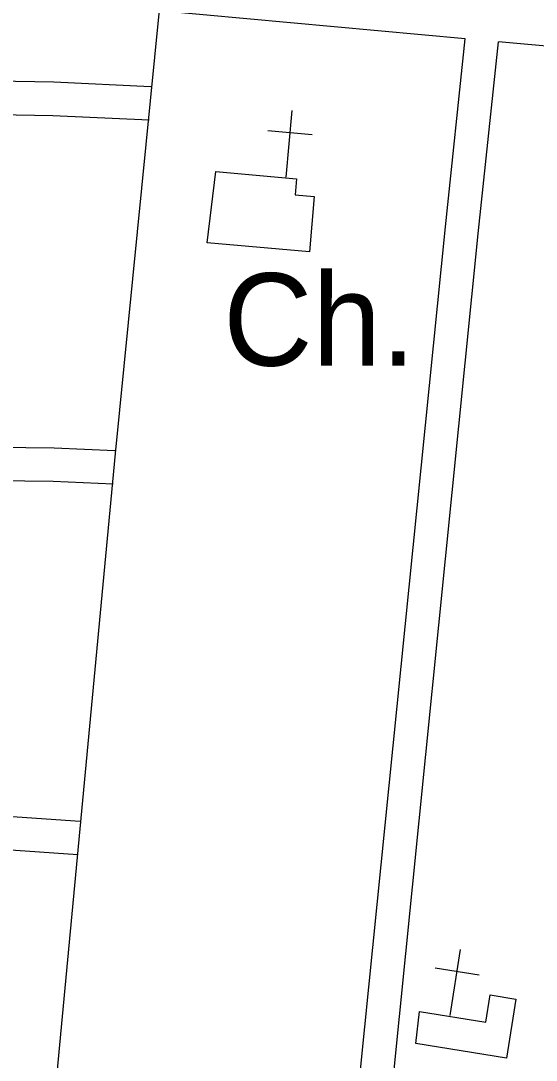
# Model space of a CAD drawing. Extents: x 3677843 to 3715951, y 511991 to 537744.
# Drawn here: x 3707756 to 3708219, y 519189 to 520122 of the extents above; entities that cross this region are included whole.
import ezdxf

# ---------------------------------------------------------------- set-up
doc = ezdxf.new("R2010")
doc.units = 0
for name, color, linetype in [('V-BLDG-OTLN', 7, 'Continuous'), ('V-ROAD-CNTR', 7, 'Continuous'), ('V-SITE-OTLN', 7, 'Continuous'), ('V-SITE-OTLN-IDEN', 7, 'Continuous')]:
    doc.layers.add(name, color=color, linetype=linetype)

msp = doc.modelspace()

# ---------------------------------------------------------------- linework, layer by layer
at = {"layer": 'V-BLDG-OTLN'}
for points in [[(3707930.988, 519986.564), (3708003.526, 519979.93700000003), (3708002.238, 519965.45300000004), (3708019.517, 519963.923), (3708015.128, 519914.413), (3707923.244, 519922.37)], [(3708113.96, 519232.77900000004), (3708173.49, 519223.047), (3708177.504, 519247.601), (3708200.687, 519243.81), (3708192.012, 519190.74), (3708110.561, 519204.056)]]:
    msp.add_lwpolyline(points, close=True, dxfattribs=at)
at = {"layer": 'V-ROAD-CNTR'}
for points in [[(3707948.23706458, 520855.7092623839), (3707907.509146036, 520405.8851620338), (3707840.7172796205, 519733.4025070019), (3707729.33250239, 518554.51986477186), (3707648.1946646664, 517702.1465695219)], [(3708155.125650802, 520105.68876242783), (3707880.30220045, 520130.7147123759)], [(3707992.6559757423, 518063.572846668), (3708027.0459069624, 518508.1179575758), (3708044.3168724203, 518704.623564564), (3708083.9467931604, 519109.212755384), (3708167.090626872, 519933.6271065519), (3708185.0045910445, 520102.96776786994)], [(3708038.073884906, 518948.63007655), (3708054.0948528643, 519112.18074944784), (3708137.248686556, 519936.711100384), (3708155.1246508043, 520105.68876242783)], [(3708297.503366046, 520092.723788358), (3708185.0045910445, 520102.96776786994)], [(3706965.235030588, 520082.523808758), (3707389.679181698, 520073.9228259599), (3707785.4443901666, 520066.8818400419), (3707872.645215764, 520062.8188481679)], [(3706964.3350323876, 520052.5358687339), (3707389.1091828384, 520043.928885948), (3707784.4783920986, 520036.893900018), (3707871.2492185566, 520032.850908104)], [(3707840.1912806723, 519735.87350205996), (3707785.6893896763, 519738.26049728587), (3707480.444000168, 519741.946489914), (3707160.0846408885, 519745.77848225), (3706955.228050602, 519749.13647553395)], [(3707838.8792832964, 519705.9015620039), (3707784.8513913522, 519708.2685572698), (3707480.084000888, 519711.94854990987), (3707159.6586417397, 519715.7805422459), (3706954.3290524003, 519719.14653551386)], [(3706945.346070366, 519419.94013392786), (3707347.7312655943, 519413.36414707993), (3707717.424526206, 519409.8021542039), (3707809.169342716, 519403.3771670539)], [(3706944.446072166, 519389.950193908), (3707347.341266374, 519383.36620707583), (3707716.230528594, 519379.8122141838), (3707807.073346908, 519373.45122690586)]]:
    msp.add_lwpolyline(points, dxfattribs=at)
at = {"layer": 'V-SITE-OTLN'}
for p, q in [((3707994.071548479, 519981.4512142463), (3707999.6513678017, 520041.1915114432)), ((3708017.7045272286, 520019.41812980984), (3707977.878014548, 520023.13735242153)), ((3708141.603067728, 519228.97453342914), (3708150.910819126, 519288.2484867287)), ((3708167.565563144, 519265.3875657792), (3708128.0499274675, 519271.59274314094))]:
    msp.add_line(p, q, dxfattribs=at)

# ---------------------------------------------------------------- texts
at = {"layer": 'V-SITE-OTLN-IDEN'}
msp.add_text('Ch.', height=82.99983200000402, dxfattribs=at).set_placement((3707937.6879621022, 519812.2214359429))

doc.saveas('drawing.dxf')
